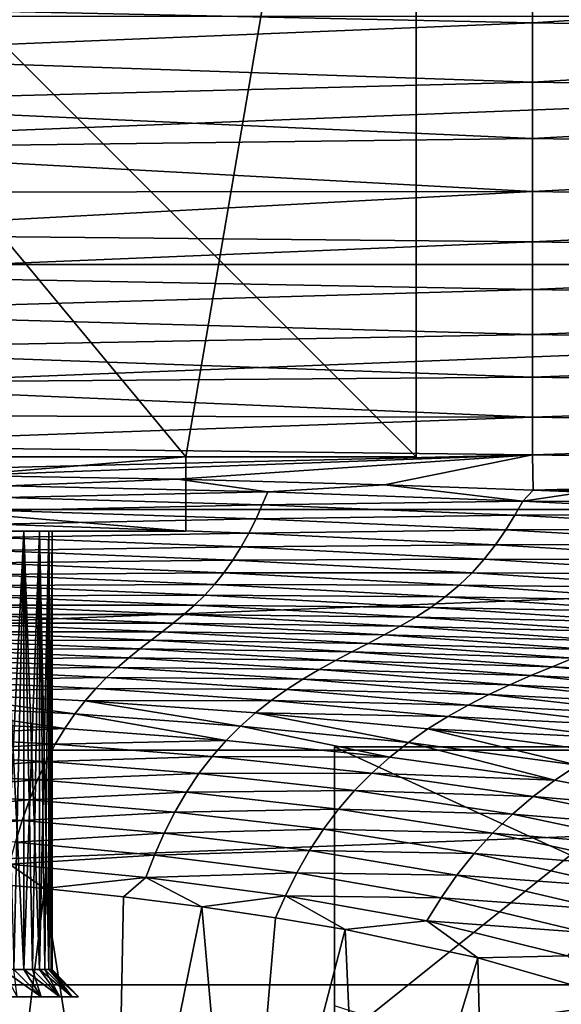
# Model space of a CAD drawing. Header units: metres. Extents: x -105 to 105, y -68 to 103.
# Tile 264 of 416: x 1.88 to 5.53, y 36.05 to 42.68. Entities that reach past the tile are written whole.
import ezdxf

# ---------------------------------------------------------------- set-up
doc = ezdxf.new("R2010")
doc.units = ezdxf.units.M
doc.layers.add('solid_FIT-BATH-150_SW0001', color=7, linetype='CONTINUOUS')
doc.layers.add('solid_FIT-BATH-150_SW0001_01', color=7, linetype='CONTINUOUS')

msp = doc.modelspace()

# ---------------------------------------------------------------- linework, layer by layer
at = {"layer": 'solid_FIT-BATH-150_SW0001'}
for points in [[(4.55, 48.835888, 50.796501), (-4.55, 39.735889, 50.796501), (-3, 39.735889, 50.796501)], [(-4.55, 48.835888, 69.796501), (3, 39.735889, 69.796501), (-3, 39.735889, 69.796501)], [(5.332838, 42.656536, -22.30863), (0, 42.439644, -22.300732), (0, 42.772457, -22.329914)], [(-21.201733, 41.03215, 72.796501), (21.391285, 42.700928, 72.796501), (-21.391287, 42.700951, 72.796501)], [(5.332838, 42.258118, -22.269951), (0, 42.119949, -22.26672), (0, 42.439644, -22.300732)], [(5.332838, 41.88026, -22.223864), (0, 41.812916, -22.227415), (0, 42.119949, -22.26672)], [(5.332838, 41.522163, -22.169582), (0, 41.517712, -22.182207), (0, 41.812916, -22.227415)], [(5.332838, 41.522163, -22.169582), (0, 41.234657, -22.130501), (0, 41.517712, -22.182207)], [(5.332838, 41.183128, -22.106079), (0, 40.964848, -22.071917), (0, 41.234657, -22.130501)], [(-20.881931, 39.382076, 72.796501), (21.201727, 41.032112, 72.796501), (-21.201733, 41.03215, 72.796501)], [(5.332838, 40.862484, -22.032269), (0, 40.707199, -22.005692), (0, 40.964848, -22.071917)], [(5.332838, 40.559551, -21.947067), (0, 40.461952, -21.931379), (0, 40.707199, -22.005692)], [(5.332838, 40.273655, -21.849388), (0, 40.231556, -21.849512), (0, 40.461952, -21.931379)], [(5.332838, 40.004124, -21.738146), (0, 40.016071, -21.760288), (0, 40.231556, -21.849512)], [(5.332838, 40.004124, -21.738146), (0, 39.813683, -21.663218), (0, 40.016071, -21.760288)], [(5.332838, 39.750275, -21.612259), (0, 39.623611, -21.558186), (0, 39.813683, -21.663218)], [(-3, 39.235889, 50.796501), (3, 39.735889, 50.796501), (-3, 39.735889, 50.796501)], [(3, 39.235889, 69.796501), (-3, 39.235889, 69.796501), (-3, 39.735889, 69.796501)], [(5.332838, 39.750275, -21.612259), (1.499012, 39.611107, -21.549313), (0, 39.623611, -21.558186)], [(-20.43391, 37.762463, 72.796501), (20.881918, 39.382015, 72.796501), (-20.881931, 39.382076, 72.796501)], [(-0.299656, 39.235889, 51.718025), (3, 39.235889, 50.796501), (-0.591664, 39.235889, 51.781643)], [(0.299663, 39.235889, 51.718025), (3, 39.235889, 50.796501), (0, 39.235889, 51.696503)], [(-19.860888, 36.18375, 72.796501), (20.433884, 37.762379, 72.796501), (-20.43391, 37.762463, 72.796501)], [(-19.165815, 34.653969, 72.796501), (19.860846, 36.183647, 72.796501), (-19.860888, 36.18375, 72.796501)], [(2.235201, 36.102959, 53.332134), (-2.235201, 36.102959, 53.332134), (-2.277557, 36.102959, 53.640911)], [(2.277557, 36.102959, 53.640911), (-2.277557, 36.102959, 53.640911), (-2.277557, 36.102959, 53.952091)], [(2.277557, 36.102959, 53.952091), (-2.277557, 36.102959, 53.952091), (-2.235201, 36.102959, 54.260872)], [(2.150983, 36.102959, 53.031761), (-2.150983, 36.102959, 53.031761), (-2.235201, 36.102959, 53.332134)], [(2.235201, 36.102959, 54.260872), (-2.235201, 36.102959, 54.260872), (-2.150983, 36.102959, 54.561245)], [(2.026955, 36.102959, 52.746323), (-2.026955, 36.102959, 52.746323), (-2.150983, 36.102959, 53.031761)], [(2.150983, 36.102959, 54.561245), (-2.150983, 36.102959, 54.561245), (-2.026955, 36.102959, 54.84668)], [(2.026955, 36.102959, 54.84668), (-2.026955, 36.102959, 54.84668), (-1.865211, 36.102959, 55.112816)]]:
    msp.add_3dface(points, dxfattribs=at)
at = {"layer": 'solid_FIT-BATH-150_SW0001_01'}
for points in [[(-4.55, 48.835888, 50.796501), (-4.55, 39.735889, 50.796501), (4.55, 48.835888, 50.796501)], [(-4.55, 48.835888, 69.796501), (4.55, 39.735889, 69.796501), (3, 39.735889, 69.796501)], [(-4.55, 48.835888, 69.796501), (4.55, 48.835888, 69.796501), (4.55, 39.735889, 69.796501)], [(4.55, 48.835888, 50.796501), (-3, 39.735889, 50.796501), (3, 39.735889, 50.796501)], [(4.55, 39.735889, 50.796501), (4.55, 48.835888, 50.796501), (3, 39.735889, 50.796501)], [(4.55, 48.835888, 50.796501), (4.55, 39.735889, 69.796501), (4.55, 48.835888, 69.796501)], [(4.55, 39.735889, 50.796501), (4.55, 39.735889, 69.796501), (4.55, 48.835888, 50.796501)], [(5.332838, 42.656536, -22.30863), (0, 42.772457, -22.329914), (5.332838, 43.076351, -22.340612)], [(5.332838, 42.656536, -22.30863), (5.332838, 43.076351, -22.340612), (10.671009, 42.996792, -22.301153)], [(5.332838, 42.656536, -22.30863), (10.671009, 42.996792, -22.301153), (10.671009, 42.574284, -22.266033)], [(-21.201733, 41.03215, 72.796501), (21.201727, 41.032112, 72.796501), (21.391285, 42.700928, 72.796501)], [(5.332838, 42.258118, -22.269951), (0, 42.439644, -22.300732), (5.332838, 42.656536, -22.30863)], [(5.332838, 42.258118, -22.269951), (5.332838, 42.656536, -22.30863), (10.671009, 42.574284, -22.266033)], [(5.332838, 42.258118, -22.269951), (10.671009, 42.574284, -22.266033), (10.671009, 42.173573, -22.223696)], [(5.332838, 41.88026, -22.223864), (0, 42.119949, -22.26672), (5.332838, 42.258118, -22.269951)], [(5.332838, 41.88026, -22.223864), (5.332838, 42.258118, -22.269951), (10.671009, 42.173573, -22.223696)], [(5.332838, 41.88026, -22.223864), (10.671009, 42.173573, -22.223696), (10.671009, 41.793812, -22.173388)], [(5.332838, 41.522163, -22.169582), (0, 41.812916, -22.227415), (5.332838, 41.88026, -22.223864)], [(5.332838, 41.522163, -22.169582), (5.332838, 41.88026, -22.223864), (10.671009, 41.793812, -22.173388)], [(5.332838, 41.522163, -22.169582), (10.671009, 41.793812, -22.173388), (10.671009, 41.434212, -22.114212)], [(5.332838, 41.183128, -22.106079), (0, 41.234657, -22.130501), (5.332838, 41.522163, -22.169582)], [(5.332838, 41.183128, -22.106079), (5.332838, 41.522163, -22.169582), (10.671009, 41.434212, -22.114212)], [(5.332838, 41.183128, -22.106079), (10.671009, 41.434212, -22.114212), (10.671009, 41.094067, -22.04505)], [(5.332838, 40.862484, -22.032269), (0, 40.964848, -22.071917), (5.332838, 41.183128, -22.106079)], [(5.332838, 40.862484, -22.032269), (5.332838, 41.183128, -22.106079), (10.671009, 41.094067, -22.04505)], [(5.332838, 40.862484, -22.032269), (10.671009, 41.094067, -22.04505), (10.671009, 40.772682, -21.964766)], [(-20.881931, 39.382076, 72.796501), (20.881918, 39.382015, 72.796501), (21.201727, 41.032112, 72.796501)], [(5.332838, 40.559551, -21.947067), (0, 40.707199, -22.005692), (5.332838, 40.862484, -22.032269)], [(5.332838, 40.559551, -21.947067), (5.332838, 40.862484, -22.032269), (10.671009, 40.772682, -21.964766)], [(5.332838, 40.559551, -21.947067), (10.671009, 40.772682, -21.964766), (10.671009, 40.46936, -21.872217)], [(5.332838, 40.273655, -21.849388), (0, 40.461952, -21.931379), (5.332838, 40.559551, -21.947067)], [(5.332838, 40.273655, -21.849388), (5.332838, 40.559551, -21.947067), (10.671009, 40.46936, -21.872217)], [(5.332838, 40.273655, -21.849388), (10.671009, 40.46936, -21.872217), (10.671009, 40.183407, -21.766272)], [(5.332838, 40.004124, -21.738146), (0, 40.231556, -21.849512), (5.332838, 40.273655, -21.849388)], [(5.332838, 40.004124, -21.738146), (5.332838, 40.273655, -21.849388), (10.671009, 40.183407, -21.766272)], [(5.332838, 40.004124, -21.738146), (10.671009, 40.183407, -21.766272), (10.671009, 39.914124, -21.64579)], [(5.332838, 39.750275, -21.612259), (0, 39.813683, -21.663218), (5.332838, 40.004124, -21.738146)], [(5.332838, 39.750275, -21.612259), (5.332838, 40.004124, -21.738146), (10.671009, 39.914124, -21.64579)], [(5.332838, 39.750275, -21.612259), (10.671009, 39.914124, -21.64579), (10.671009, 39.660812, -21.509634)], [(3, 39.235889, 69.796501), (-3, 39.735889, 69.796501), (3, 39.735889, 69.796501)], [(-3, 39.235889, 50.796501), (3, 39.235889, 50.796501), (3, 39.735889, 50.796501)], [(5.332838, 39.750275, -21.612259), (2.94496, 39.586227, -21.530203), (1.499012, 39.611107, -21.549313)], [(5.332838, 39.750275, -21.612259), (4.337844, 39.54911, -21.500784), (2.94496, 39.586227, -21.530203)], [(4.55, 39.735889, 50.796501), (3, 39.735889, 69.796501), (4.55, 39.735889, 69.796501)], [(3, 39.735889, 50.796501), (3, 39.235889, 69.796501), (3, 39.735889, 69.796501)], [(4.55, 39.735889, 50.796501), (3, 39.735889, 50.796501), (3, 39.735889, 69.796501)], [(3, 39.235889, 50.796501), (3, 39.235889, 69.796501), (3, 39.735889, 50.796501)], [(5.332838, 39.750275, -21.612259), (5.338059, 39.512913, -21.471556), (4.337844, 39.54911, -21.500784)], [(5.332838, 39.750275, -21.612259), (10.671009, 39.660812, -21.509634), (5.338059, 39.512913, -21.471556)], [(10.671009, 39.422779, -21.356665), (5.338059, 39.512913, -21.471556), (10.671009, 39.660812, -21.509634)], [(1.499012, 39.611107, -21.549313), (2.94496, 39.586227, -21.530203), (1.796947, 39.542873, -21.507715)], [(2.94496, 39.586227, -21.530203), (3.551766, 39.50071, -21.475426), (1.796947, 39.542873, -21.507715)], [(2.94496, 39.586227, -21.530203), (4.337844, 39.54911, -21.500784), (3.551766, 39.50071, -21.475426)], [(1.777653, 39.463608, -21.458733), (1.796947, 39.542873, -21.507715), (3.551766, 39.50071, -21.475426)], [(3.514816, 39.414722, -21.421591), (1.777653, 39.463608, -21.458733), (3.551766, 39.50071, -21.475426)], [(3.514816, 39.414722, -21.421591), (3.551766, 39.50071, -21.475426), (5.267655, 39.437706, -21.424025)], [(4.337844, 39.54911, -21.500784), (5.267655, 39.437706, -21.424025), (3.551766, 39.50071, -21.475426)], [(4.337844, 39.54911, -21.500784), (5.338059, 39.512913, -21.471556), (5.267655, 39.437706, -21.424025)], [(5.338059, 39.512913, -21.471556), (5.676732, 39.498566, -21.45985), (5.267655, 39.437706, -21.424025)], [(5.676732, 39.498566, -21.45985), (6.962193, 39.435913, -21.407448), (5.267655, 39.437706, -21.424025)], [(10.671009, 39.422779, -21.356665), (5.676732, 39.498566, -21.45985), (5.338059, 39.512913, -21.471556)], [(1.755749, 39.375538, -21.403427), (1.777653, 39.463608, -21.458733), (3.514816, 39.414722, -21.421591)], [(5.214715, 39.345402, -21.364813), (3.514816, 39.414722, -21.421591), (5.267655, 39.437706, -21.424025)], [(5.214715, 39.345402, -21.364813), (5.267655, 39.437706, -21.424025), (6.946964, 39.353546, -21.351679)], [(6.962193, 39.435913, -21.407448), (6.946964, 39.353546, -21.351679), (5.267655, 39.437706, -21.424025)], [(-20.43391, 37.762463, 72.796501), (20.433884, 37.762379, 72.796501), (20.881918, 39.382015, 72.796501)], [(1.731433, 39.284447, -21.345358), (1.755749, 39.375538, -21.403427), (3.472419, 39.320271, -21.36167)], [(3.472419, 39.320271, -21.36167), (1.755749, 39.375538, -21.403427), (3.514816, 39.414722, -21.421591)], [(3.472419, 39.320271, -21.36167), (3.514816, 39.414722, -21.421591), (5.214715, 39.345402, -21.364813)], [(3.424991, 39.224236, -21.299929), (1.731433, 39.284447, -21.345358), (3.472419, 39.320271, -21.36167)], [(3.424991, 39.224236, -21.299929), (3.472419, 39.320271, -21.36167), (5.153522, 39.245071, -21.299894)], [(5.153522, 39.245071, -21.299894), (3.472419, 39.320271, -21.36167), (5.214715, 39.345402, -21.364813)], [(5.153522, 39.245071, -21.299894), (5.214715, 39.345402, -21.364813), (6.879882, 39.25536, -21.286306)], [(6.879882, 39.25536, -21.286306), (5.214715, 39.345402, -21.364813), (6.946964, 39.353546, -21.351679)], [(2.014853, 39.235889, 54.388184), (-3, 39.235889, 69.796501), (3, 39.235889, 69.796501)], [(1.910313, 39.235889, 54.668625), (-3, 39.235889, 69.796501), (2.014853, 39.235889, 54.388184)], [(1.766599, 39.235889, 54.931889), (-3, 39.235889, 69.796501), (1.910313, 39.235889, 54.668625)], [(-3, 39.235889, 50.796501), (-0.591664, 39.235889, 51.781643), (3, 39.235889, 50.796501)], [(-0.299656, 39.235889, 51.718025), (0, 39.235889, 51.696503), (3, 39.235889, 50.796501)], [(0.591677, 39.235889, 51.781647), (3, 39.235889, 50.796501), (0.299663, 39.235889, 51.718025)], [(0.872132, 39.235889, 51.886192), (3, 39.235889, 50.796501), (0.591677, 39.235889, 51.781647)], [(1.135412, 39.235889, 52.029919), (3, 39.235889, 50.796501), (0.872132, 39.235889, 51.886192)], [(1.375316, 39.235889, 52.209614), (3, 39.235889, 50.796501), (1.135412, 39.235889, 52.029919)], [(1.587029, 39.235889, 52.421341), (3, 39.235889, 50.796501), (1.375316, 39.235889, 52.209614)], [(1.766646, 39.235889, 52.661186), (3, 39.235889, 50.796501), (1.587029, 39.235889, 52.421341)], [(1.7049, 39.194267, -21.287096), (1.731433, 39.284447, -21.345358), (3.424991, 39.224236, -21.299929)], [(1.766599, 39.235889, 54.931889), (1.910313, 39.235889, 54.668625), (1.766711, 36.285889, 54.931725)], [(1.910345, 39.235889, 52.924446), (3, 39.235889, 50.796501), (1.766646, 39.235889, 52.661186)], [(1.766646, 39.235889, 52.661186), (1.843174, 36.285889, 52.790165), (1.91024, 36.285889, 52.924156)], [(1.910345, 39.235889, 52.924446), (1.766646, 39.235889, 52.661186), (1.91024, 36.285889, 52.924156)], [(1.910313, 39.235889, 54.668625), (1.843174, 36.285889, 54.802837), (1.766711, 36.285889, 54.931725)], [(1.910313, 39.235889, 54.668625), (1.91024, 36.285889, 54.668846), (1.843174, 36.285889, 54.802837)], [(2.014853, 39.235889, 54.388184), (1.967584, 36.285889, 54.530407), (1.91024, 36.285889, 54.668846)], [(1.910313, 39.235889, 54.668625), (2.014853, 39.235889, 54.388184), (1.91024, 36.285889, 54.668846)], [(1.910345, 39.235889, 52.924446), (1.91024, 36.285889, 52.924156), (1.967584, 36.285889, 53.062599)], [(2.014876, 39.235889, 53.204899), (3, 39.235889, 50.796501), (1.910345, 39.235889, 52.924446)], [(1.910345, 39.235889, 52.924446), (1.967584, 36.285889, 53.062599), (2.014907, 36.285889, 53.204765)], [(2.014876, 39.235889, 53.204899), (1.910345, 39.235889, 52.924446), (2.014907, 36.285889, 53.204765)], [(2.014853, 39.235889, 54.388184), (2.014907, 36.285889, 54.388237), (1.967584, 36.285889, 54.530407)], [(2.014853, 39.235889, 54.388184), (3, 39.235889, 69.796501), (3, 39.235889, 50.796501)], [(2.014853, 39.235889, 54.388184), (3, 39.235889, 50.796501), (2.078517, 39.235889, 54.09576)], [(2.014853, 39.235889, 54.388184), (2.078517, 39.235889, 54.09576), (2.014907, 36.285889, 54.388237)], [(2.078531, 39.235889, 53.497349), (3, 39.235889, 50.796501), (2.014876, 39.235889, 53.204899)], [(2.014876, 39.235889, 53.204899), (2.051978, 36.285889, 53.349972), (2.078607, 36.285889, 53.497513)], [(2.078531, 39.235889, 53.497349), (2.014876, 39.235889, 53.204899), (2.078607, 36.285889, 53.497513)], [(2.014876, 39.235889, 53.204899), (2.014907, 36.285889, 53.204765), (2.051978, 36.285889, 53.349972)], [(2.078517, 39.235889, 54.09576), (2.051978, 36.285889, 54.243031), (2.014907, 36.285889, 54.388237)], [(2.078517, 39.235889, 54.09576), (2.078607, 36.285889, 54.09549), (2.051978, 36.285889, 54.243031)], [(2.078517, 39.235889, 54.09576), (3, 39.235889, 50.796501), (2.1, 39.235889, 53.796574)], [(2.078517, 39.235889, 54.09576), (2.1, 39.235889, 53.796574), (2.078607, 36.285889, 54.09549)], [(2.1, 39.235889, 53.796574), (3, 39.235889, 50.796501), (2.078531, 39.235889, 53.497349)], [(2.078531, 39.235889, 53.497349), (2.094645, 36.285889, 53.646626), (2.1, 36.285889, 53.796501)], [(2.1, 39.235889, 53.796574), (2.078531, 39.235889, 53.497349), (2.1, 36.285889, 53.796501)], [(2.078531, 39.235889, 53.497349), (2.078607, 36.285889, 53.497513), (2.094645, 36.285889, 53.646626)], [(2.1, 39.235889, 53.796574), (2.094645, 36.285889, 53.946381), (2.078607, 36.285889, 54.09549)], [(2.1, 39.235889, 53.796574), (2.1, 36.285889, 53.796501), (2.094645, 36.285889, 53.946381)], [(5.084703, 39.144569, -21.234163), (3.424991, 39.224236, -21.299929), (5.153522, 39.245071, -21.299894)], [(5.084703, 39.144569, -21.234163), (5.153522, 39.245071, -21.299894), (6.8019, 39.149628, -21.21574)], [(6.8019, 39.149628, -21.21574), (5.153522, 39.245071, -21.299894), (6.879882, 39.25536, -21.286306)], [(1.67635, 39.106525, -21.229898), (1.7049, 39.194267, -21.287096), (3.372948, 39.130833, -21.23918)], [(3.372948, 39.130833, -21.23918), (1.7049, 39.194267, -21.287096), (3.424991, 39.224236, -21.299929)], [(3.372948, 39.130833, -21.23918), (3.424991, 39.224236, -21.299929), (5.084703, 39.144569, -21.234163)], [(1.645977, 39.02264, -21.174959), (1.67635, 39.106525, -21.229898), (3.316706, 39.041309, -21.180573)], [(3.316706, 39.041309, -21.180573), (1.67635, 39.106525, -21.229898), (3.372948, 39.130833, -21.23918)], [(3.316706, 39.041309, -21.180573), (3.372948, 39.130833, -21.23918), (5.008897, 39.048321, -21.170631)], [(5.008897, 39.048321, -21.170631), (3.372948, 39.130833, -21.23918), (5.084703, 39.144569, -21.234163)], [(5.008897, 39.048321, -21.170631), (5.084703, 39.144569, -21.234163), (6.71385, 39.045036, -21.145416)], [(6.71385, 39.045036, -21.145416), (5.084703, 39.144569, -21.234163), (6.8019, 39.149628, -21.21574)], [(3.256676, 38.956875, -21.125223), (1.645977, 39.02264, -21.174959), (3.316706, 39.041309, -21.180573)], [(3.256676, 38.956875, -21.125223), (3.316706, 39.041309, -21.180573), (4.926735, 38.957294, -21.110338)], [(4.926735, 38.957294, -21.110338), (3.316706, 39.041309, -21.180573), (5.008897, 39.048321, -21.170631)], [(4.926735, 38.957294, -21.110338), (5.008897, 39.048321, -21.170631), (6.616569, 38.946194, -21.078524)], [(6.616569, 38.946194, -21.078524), (5.008897, 39.048321, -21.170631), (6.71385, 39.045036, -21.145416)], [(1.613973, 38.943954, -21.123434), (1.645977, 39.02264, -21.174959), (3.256676, 38.956875, -21.125223)], [(1.580535, 38.870705, -21.075827), (1.613973, 38.943954, -21.123434), (3.193268, 38.878654, -21.074196)], [(3.193268, 38.878654, -21.074196), (1.613973, 38.943954, -21.123434), (3.256676, 38.956875, -21.125223)], [(3.193268, 38.878654, -21.074196), (3.256676, 38.956875, -21.125223), (4.838845, 38.872494, -21.054319)], [(4.838845, 38.872494, -21.054319), (3.256676, 38.956875, -21.125223), (4.926735, 38.957294, -21.110338)], [(4.838845, 38.872494, -21.054319), (4.926735, 38.957294, -21.110338), (6.510891, 38.85379, -21.015985)], [(6.510891, 38.85379, -21.015985), (4.926735, 38.957294, -21.110338), (6.616569, 38.946194, -21.078524)], [(1.545862, 38.802242, -21.032137), (1.580535, 38.870705, -21.075827), (3.126902, 38.806534, -21.027794)], [(3.126902, 38.806534, -21.027794), (1.580535, 38.870705, -21.075827), (3.193268, 38.878654, -21.074196)], [(3.126902, 38.806534, -21.027794), (3.193268, 38.878654, -21.074196), (4.74585, 38.794819, -21.00355)], [(4.74585, 38.794819, -21.00355), (3.193268, 38.878654, -21.074196), (4.838845, 38.872494, -21.054319)], [(4.74585, 38.794819, -21.00355), (4.838845, 38.872494, -21.054319), (6.397641, 38.768616, -20.958761)], [(6.397641, 38.768616, -20.958761), (4.838845, 38.872494, -21.054319), (6.510891, 38.85379, -21.015985)], [(1.510153, 38.737907, -20.992348), (1.545862, 38.802242, -21.032137), (3.058011, 38.739555, -20.985807)], [(3.058011, 38.739555, -20.985807), (1.545862, 38.802242, -21.032137), (3.126902, 38.806534, -21.027794)], [(3.058011, 38.739555, -20.985807), (3.126902, 38.806534, -21.027794), (4.648399, 38.723804, -20.958134)], [(4.648399, 38.723804, -20.958134), (3.126902, 38.806534, -21.027794), (4.74585, 38.794819, -21.00355)], [(4.648399, 38.723804, -20.958134), (4.74585, 38.794819, -21.00355), (6.277642, 38.691345, -20.90773)], [(6.277642, 38.691345, -20.90773), (4.74585, 38.794819, -21.00355), (6.397641, 38.768616, -20.958761)], [(1.473612, 38.676964, -20.9564), (1.510153, 38.737907, -20.992348), (2.987028, 38.676762, -20.948025)], [(2.987028, 38.676762, -20.948025), (1.510153, 38.737907, -20.992348), (3.058011, 38.739555, -20.985807)], [(2.987028, 38.676762, -20.948025), (3.058011, 38.739555, -20.985807), (4.547167, 38.658195, -20.917669)], [(4.547167, 38.658195, -20.917669), (3.058011, 38.739555, -20.985807), (4.648399, 38.723804, -20.958134)], [(4.547167, 38.658195, -20.917669), (4.648399, 38.723804, -20.958134), (6.151757, 38.621181, -20.862818)], [(6.151757, 38.621181, -20.862818), (4.648399, 38.723804, -20.958134), (6.277642, 38.691345, -20.90773)], [(1.436425, 38.618229, -20.923908), (1.473612, 38.676964, -20.9564), (2.91439, 38.617138, -20.914188)], [(2.91439, 38.617138, -20.914188), (1.473612, 38.676964, -20.9564), (2.987028, 38.676762, -20.948025)], [(2.91439, 38.617138, -20.914188), (2.987028, 38.676762, -20.948025), (4.442831, 38.596752, -20.881758)], [(4.442831, 38.596752, -20.881758), (2.987028, 38.676762, -20.948025), (4.547167, 38.658195, -20.917669)], [(4.442831, 38.596752, -20.881758), (4.547167, 38.658195, -20.917669), (6.020895, 38.556595, -20.823437)], [(6.020895, 38.556595, -20.823437), (4.547167, 38.658195, -20.917669), (6.151757, 38.621181, -20.862818)], [(1.398785, 38.560303, -20.89435), (1.436425, 38.618229, -20.923908), (2.840511, 38.559399, -20.883791)], [(2.840511, 38.559399, -20.883791), (1.436425, 38.618229, -20.923908), (2.91439, 38.617138, -20.914188)], [(2.840511, 38.559399, -20.883791), (2.91439, 38.617138, -20.914188), (4.336072, 38.538197, -20.849957)], [(4.336072, 38.538197, -20.849957), (2.91439, 38.617138, -20.914188), (4.442831, 38.596752, -20.881758)], [(4.336072, 38.538197, -20.849957), (4.442831, 38.596752, -20.881758), (5.885971, 38.496071, -20.789019)], [(5.885971, 38.496071, -20.789019), (4.442831, 38.596752, -20.881758), (6.020895, 38.556595, -20.823437)], [(1.322951, 38.441322, -20.841934), (1.360891, 38.501785, -20.867201), (2.690674, 38.443966, -20.830967)], [(1.360891, 38.501785, -20.867201), (1.398785, 38.560303, -20.89435), (2.7658, 38.50214, -20.856247)], [(2.690674, 38.443966, -20.830967), (1.360891, 38.501785, -20.867201), (2.7658, 38.50214, -20.856247)], [(2.7658, 38.50214, -20.856247), (1.398785, 38.560303, -20.89435), (2.840511, 38.559399, -20.883791)], [(2.690674, 38.443966, -20.830967), (2.7658, 38.50214, -20.856247), (4.117834, 38.424149, -20.796164)], [(2.7658, 38.50214, -20.856247), (2.840511, 38.559399, -20.883791), (4.227531, 38.481129, -20.821644)], [(4.117834, 38.424149, -20.796164), (2.7658, 38.50214, -20.856247), (4.227531, 38.481129, -20.821644)], [(4.227531, 38.481129, -20.821644), (2.840511, 38.559399, -20.883791), (4.336072, 38.538197, -20.849957)], [(4.227531, 38.481129, -20.821644), (4.336072, 38.538197, -20.849957), (5.747902, 38.438087, -20.758947)], [(5.747902, 38.438087, -20.758947), (4.336072, 38.538197, -20.849957), (5.885971, 38.496071, -20.789019)], [(1.285128, 38.377579, -20.817934), (1.322951, 38.441322, -20.841934), (2.615556, 38.383583, -20.807388)], [(2.615556, 38.383583, -20.807388), (1.322951, 38.441322, -20.841934), (2.690674, 38.443966, -20.830967)], [(2.615556, 38.383583, -20.807388), (2.690674, 38.443966, -20.830967), (4.007615, 38.365849, -20.772867)], [(4.007615, 38.365849, -20.772867), (2.690674, 38.443966, -20.830967), (4.117834, 38.424149, -20.796164)], [(4.117834, 38.424149, -20.796164), (4.227531, 38.481129, -20.821644), (5.607544, 38.381138, -20.732489)], [(5.607544, 38.381138, -20.732489), (4.227531, 38.481129, -20.821644), (5.747902, 38.438087, -20.758947)], [(1.24761, 38.309174, -20.79455), (1.285128, 38.377579, -20.817934), (2.540816, 38.319782, -20.784927)], [(2.540816, 38.319782, -20.784927), (1.285128, 38.377579, -20.817934), (2.615556, 38.383583, -20.807388)], [(2.540816, 38.319782, -20.784927), (2.615556, 38.383583, -20.807388), (3.89751, 38.304989, -20.751154)], [(3.89751, 38.304989, -20.751154), (2.615556, 38.383583, -20.807388), (4.007615, 38.365849, -20.772867)], [(3.89751, 38.304989, -20.751154), (4.007615, 38.365849, -20.772867), (5.323275, 38.264725, -20.687557)], [(4.007615, 38.365849, -20.772867), (4.117834, 38.424149, -20.796164), (5.465724, 38.323818, -20.708929)], [(5.323275, 38.264725, -20.687557), (4.007615, 38.365849, -20.772867), (5.465724, 38.323818, -20.708929)], [(5.465724, 38.323818, -20.708929), (4.117834, 38.424149, -20.796164), (5.607544, 38.381138, -20.732489)], [(5.465724, 38.323818, -20.708929), (5.607544, 38.381138, -20.732489), (6.976795, 38.251785, -20.610697)], [(1.210557, 38.234734, -20.771137), (1.24761, 38.309174, -20.79455), (2.466843, 38.251324, -20.762968)], [(2.466843, 38.251324, -20.762968), (1.24761, 38.309174, -20.79455), (2.540816, 38.319782, -20.784927)], [(2.466843, 38.251324, -20.762968), (2.540816, 38.319782, -20.784927), (3.788085, 38.240501, -20.730465)], [(3.788085, 38.240501, -20.730465), (2.540816, 38.319782, -20.784927), (3.89751, 38.304989, -20.751154)], [(3.788085, 38.240501, -20.730465), (3.89751, 38.304989, -20.751154), (5.181027, 38.20266, -20.667734)], [(5.181027, 38.20266, -20.667734), (3.89751, 38.304989, -20.751154), (5.323275, 38.264725, -20.687557)], [(5.323275, 38.264725, -20.687557), (5.465724, 38.323818, -20.708929), (6.805717, 38.19223, -20.588364)], [(6.805717, 38.19223, -20.588364), (5.465724, 38.323818, -20.708929), (6.976795, 38.251785, -20.610697)], [(1.174103, 38.153149, -20.747122), (1.210557, 38.234734, -20.771137), (2.394, 38.176952, -20.740894)], [(2.394, 38.176952, -20.740894), (1.210557, 38.234734, -20.771137), (2.466843, 38.251324, -20.762968)], [(2.394, 38.176952, -20.740894), (2.466843, 38.251324, -20.762968), (3.679919, 38.171265, -20.710203)], [(3.679919, 38.171265, -20.710203), (2.466843, 38.251324, -20.762968), (3.788085, 38.240501, -20.730465)], [(3.679919, 38.171265, -20.710203), (3.788085, 38.240501, -20.730465), (5.039716, 38.136707, -20.64892)], [(5.039716, 38.136707, -20.64892), (3.788085, 38.240501, -20.730465), (5.181027, 38.20266, -20.667734)], [(5.181027, 38.20266, -20.667734), (5.323275, 38.264725, -20.687557), (6.633854, 38.130413, -20.568327)], [(6.633854, 38.130413, -20.568327), (5.323275, 38.264725, -20.687557), (6.805717, 38.19223, -20.588364)], [(2.322617, 38.095669, -20.718174), (1.174103, 38.153149, -20.747122), (2.394, 38.176952, -20.740894)], [(2.322617, 38.095669, -20.718174), (2.394, 38.176952, -20.740894), (3.573564, 38.096161, -20.689779)], [(3.573564, 38.096161, -20.689779), (2.394, 38.176952, -20.740894), (3.679919, 38.171265, -20.710203)], [(3.573564, 38.096161, -20.689779), (3.679919, 38.171265, -20.710203), (4.900085, 38.065868, -20.630535)], [(4.900085, 38.065868, -20.630535), (3.679919, 38.171265, -20.710203), (5.039716, 38.136707, -20.64892)], [(5.039716, 38.136707, -20.64892), (5.181027, 38.20266, -20.667734), (6.462206, 38.065205, -20.549919)], [(6.462206, 38.065205, -20.549919), (5.181027, 38.20266, -20.667734), (6.633854, 38.130413, -20.568327)], [(2.25315, 38.006714, -20.69433), (1.138522, 38.063663, -20.722012), (1.174103, 38.153149, -20.747122)], [(2.25315, 38.006714, -20.69433), (1.174103, 38.153149, -20.747122), (2.322617, 38.095669, -20.718174)], [(4.900085, 38.065868, -20.630535), (5.039716, 38.136707, -20.64892), (6.291653, 37.995838, -20.532618)], [(6.291653, 37.995838, -20.532618), (5.039716, 38.136707, -20.64892), (6.462206, 38.065205, -20.549919)], [(2.185966, 37.909332, -20.66888), (1.103999, 37.965565, -20.695324), (1.138522, 38.063663, -20.722012)], [(2.185966, 37.909332, -20.66888), (1.138522, 38.063663, -20.722012), (2.25315, 38.006714, -20.69433)], [(3.36844, 37.924961, -20.646477), (2.25315, 38.006714, -20.69433), (2.322617, 38.095669, -20.718174)], [(3.469533, 38.014309, -20.668695), (2.322617, 38.095669, -20.718174), (3.573564, 38.096161, -20.689779)], [(3.36844, 37.924961, -20.646477), (2.322617, 38.095669, -20.718174), (3.469533, 38.014309, -20.668695)], [(3.469533, 38.014309, -20.668695), (3.573564, 38.096161, -20.689779), (4.762852, 37.989162, -20.612007)], [(4.762852, 37.989162, -20.612007), (3.573564, 38.096161, -20.689779), (4.900085, 38.065868, -20.630535)], [(4.762852, 37.989162, -20.612007), (4.900085, 38.065868, -20.630535), (6.123072, 37.921482, -20.51586)], [(6.123072, 37.921482, -20.51586), (4.900085, 38.065868, -20.630535), (6.291653, 37.995838, -20.532618)], [(3.270811, 37.82737, -20.622639), (2.185966, 37.909332, -20.66888), (2.25315, 38.006714, -20.69433)], [(3.270811, 37.82737, -20.622639), (2.25315, 38.006714, -20.69433), (3.36844, 37.924961, -20.646477)], [(4.498299, 37.815231, -20.572638), (3.36844, 37.924961, -20.646477), (3.469533, 38.014309, -20.668695)], [(4.628677, 37.905849, -20.592867), (3.469533, 38.014309, -20.668695), (4.762852, 37.989162, -20.612007)], [(4.498299, 37.815231, -20.572638), (3.469533, 38.014309, -20.668695), (4.628677, 37.905849, -20.592867)], [(4.628677, 37.905849, -20.592867), (4.762852, 37.989162, -20.612007), (5.957312, 37.841312, -20.499098)], [(5.957312, 37.841312, -20.499098), (4.762852, 37.989162, -20.612007), (6.123072, 37.921482, -20.51586)], [(1.070769, 37.858166, -20.66658), (1.103999, 37.965565, -20.695324), (2.185966, 37.909332, -20.66888)], [(2.121478, 37.802795, -20.641352), (1.070769, 37.858166, -20.66658), (2.185966, 37.909332, -20.66888)], [(2.121478, 37.802795, -20.641352), (2.185966, 37.909332, -20.66888), (3.270811, 37.82737, -20.622639)], [(4.372363, 37.716579, -20.550831), (3.270811, 37.82737, -20.622639), (3.36844, 37.924961, -20.646477)], [(4.372363, 37.716579, -20.550831), (3.36844, 37.924961, -20.646477), (4.498299, 37.815231, -20.572638)], [(5.637412, 37.661205, -20.463749), (4.498299, 37.815231, -20.572638), (4.628677, 37.905849, -20.592867)], [(5.795152, 37.754753, -20.481884), (4.628677, 37.905849, -20.592867), (5.957312, 37.841312, -20.499098)], [(5.637412, 37.661205, -20.463749), (4.628677, 37.905849, -20.592867), (5.795152, 37.754753, -20.481884)], [(1.038972, 37.741501, -20.635559), (1.070769, 37.858166, -20.66658), (2.121478, 37.802795, -20.641352)], [(2.060003, 37.686935, -20.611473), (1.038972, 37.741501, -20.635559), (2.121478, 37.802795, -20.641352)], [(2.060003, 37.686935, -20.611473), (2.121478, 37.802795, -20.641352), (3.177217, 37.720768, -20.596703)], [(3.177217, 37.720768, -20.596703), (2.121478, 37.802795, -20.641352), (3.270811, 37.82737, -20.622639)], [(3.177217, 37.720768, -20.596703), (3.270811, 37.82737, -20.622639), (4.372363, 37.716579, -20.550831)], [(4, 35.785889, 50.796501), (15.26298, 37.386528, 50.796501), (6.5, 37.785889, 50.796501)], [(4, 35.785889, 50.796501), (6.5, 37.785889, 50.796501), (4, 37.785889, 50.796501)], [(6.5, 37.785889, 68.296501), (4, 37.785889, 50.796501), (6.5, 37.785889, 50.796501)], [(4, 37.785889, 68.296501), (4, 35.785889, 50.796501), (4, 37.785889, 50.796501)], [(4, 37.785889, 68.296501), (4, 37.785889, 50.796501), (6.5, 37.785889, 68.296501)], [(4, 37.785889, 68.296501), (4, 36.043247, 68.296501), (4, 35.785889, 50.796501)], [(4, 37.785889, 68.296501), (16.460951, 32.067577, 68.296501), (4, 36.043247, 68.296501)], [(4, 37.785889, 68.296501), (6.5, 37.785889, 68.296501), (16.460951, 32.067577, 68.296501)], [(5.484817, 37.560009, -20.444197), (4.372363, 37.716579, -20.550831), (4.498299, 37.815231, -20.572638)], [(5.484817, 37.560009, -20.444197), (4.498299, 37.815231, -20.572638), (5.637412, 37.661205, -20.463749)], [(-19.860888, 36.18375, 72.796501), (19.860846, 36.183647, 72.796501), (20.433884, 37.762379, 72.796501)], [(1.008836, 37.61636, -20.602283), (1.038972, 37.741501, -20.635559), (2.060003, 37.686935, -20.611473)], [(3.088121, 37.604836, -20.568354), (2.060003, 37.686935, -20.611473), (3.177217, 37.720768, -20.596703)], [(3.088121, 37.604836, -20.568354), (3.177217, 37.720768, -20.596703), (4.251558, 37.609146, -20.526958)], [(4.251558, 37.609146, -20.526958), (3.177217, 37.720768, -20.596703), (4.372363, 37.716579, -20.550831)], [(4.251558, 37.609146, -20.526958), (4.372363, 37.716579, -20.550831), (5.484817, 37.560009, -20.444197)], [(2.001944, 37.562267, -20.579189), (1.008836, 37.61636, -20.602283), (2.060003, 37.686935, -20.611473)], [(2.001944, 37.562267, -20.579189), (2.060003, 37.686935, -20.611473), (3.088121, 37.604836, -20.568354)], [(6.592587, 37.343895, -20.294699), (5.484817, 37.560009, -20.444197), (5.637412, 37.661205, -20.463749)], [(0.980949, 37.48354, -20.566778), (1.008836, 37.61636, -20.602283), (2.001944, 37.562267, -20.579189)], [(3.004076, 37.479832, -20.537455), (2.001944, 37.562267, -20.579189), (3.088121, 37.604836, -20.568354)], [(3.004076, 37.479832, -20.537455), (3.088121, 37.604836, -20.568354), (4.136457, 37.492474, -20.500658)], [(4.136457, 37.492474, -20.500658), (3.088121, 37.604836, -20.568354), (4.251558, 37.609146, -20.526958)], [(4.136457, 37.492474, -20.500658), (4.251558, 37.609146, -20.526958), (5.338134, 37.450478, -20.422731)], [(5.338134, 37.450478, -20.422731), (4.251558, 37.609146, -20.526958), (5.484817, 37.560009, -20.444197)], [(1.948056, 37.429302, -20.544437), (0.980949, 37.48354, -20.566778), (2.001944, 37.562267, -20.579189)], [(1.948056, 37.429302, -20.544437), (2.001944, 37.562267, -20.579189), (3.004076, 37.479832, -20.537455)], [(5.338134, 37.450478, -20.422731), (5.484817, 37.560009, -20.444197), (6.592587, 37.343895, -20.294699)], [(0.955016, 37.344032, -20.529139), (0.980949, 37.48354, -20.566778), (1.948056, 37.429302, -20.544437)], [(2.925984, 37.346012, -20.503851), (1.948056, 37.429302, -20.544437), (3.004076, 37.479832, -20.537455)], [(2.925984, 37.346012, -20.503851), (3.004076, 37.479832, -20.537455), (4.027718, 37.366604, -20.471714)], [(4.027718, 37.366604, -20.471714), (3.004076, 37.479832, -20.537455), (4.136457, 37.492474, -20.500658)], [(4.027718, 37.366604, -20.471714), (4.136457, 37.492474, -20.500658), (5.197998, 37.332069, -20.398958)], [(5.197998, 37.332069, -20.398958), (4.136457, 37.492474, -20.500658), (5.338134, 37.450478, -20.422731)], [(5.197998, 37.332069, -20.398958), (5.338134, 37.450478, -20.422731), (6.421262, 37.230194, -20.27573)], [(6.421262, 37.230194, -20.27573), (5.338134, 37.450478, -20.422731), (6.592587, 37.343895, -20.294699)], [(1.898233, 37.288712, -20.507217), (0.955016, 37.344032, -20.529139), (1.948056, 37.429302, -20.544437)], [(1.898233, 37.288712, -20.507217), (1.948056, 37.429302, -20.544437), (2.925984, 37.346012, -20.503851)], [(4, 35.785889, 50.796501), (14.956303, 36.744606, 50.796501), (15.26298, 37.386528, 50.796501)], [(0.931782, 37.20063, -20.490122), (0.955016, 37.344032, -20.529139), (1.898233, 37.288712, -20.507217)], [(2.853893, 37.203758, -20.467451), (1.898233, 37.288712, -20.507217), (2.925984, 37.346012, -20.503851)], [(2.853893, 37.203758, -20.467451), (2.925984, 37.346012, -20.503851), (3.926347, 37.231571, -20.439884)], [(3.926347, 37.231571, -20.439884), (2.925984, 37.346012, -20.503851), (4.027718, 37.366604, -20.471714)], [(3.926347, 37.231571, -20.439884), (4.027718, 37.366604, -20.471714), (5.06513, 37.204662, -20.372587)], [(5.06513, 37.204662, -20.372587), (4.027718, 37.366604, -20.471714), (5.197998, 37.332069, -20.398958)], [(5.06513, 37.204662, -20.372587), (5.197998, 37.332069, -20.398958), (6.257025, 37.108349, -20.254765)], [(6.257025, 37.108349, -20.254765), (5.197998, 37.332069, -20.398958), (6.421262, 37.230194, -20.27573)], [(1.853396, 37.143051, -20.468187), (0.931782, 37.20063, -20.490122), (1.898233, 37.288712, -20.507217)], [(1.853396, 37.143051, -20.468187), (1.898233, 37.288712, -20.507217), (2.853893, 37.203758, -20.467451)], [(2.788888, 37.055416, -20.428818), (1.853396, 37.143051, -20.468187), (2.853893, 37.203758, -20.467451)], [(2.788888, 37.055416, -20.428818), (2.853893, 37.203758, -20.467451), (3.832506, 37.087502, -20.404989)], [(3.832506, 37.087502, -20.404989), (2.853893, 37.203758, -20.467451), (3.926347, 37.231571, -20.439884)], [(3.832506, 37.087502, -20.404989), (3.926347, 37.231571, -20.439884), (4.940593, 37.068092, -20.343292)], [(4.940593, 37.068092, -20.343292), (3.926347, 37.231571, -20.439884), (5.06513, 37.204662, -20.372587)], [(4.940593, 37.068092, -20.343292), (5.06513, 37.204662, -20.372587), (6.100618, 36.978127, -20.231457)], [(6.100618, 36.978127, -20.231457), (5.06513, 37.204662, -20.372587), (6.257025, 37.108349, -20.254765)], [(1.813606, 36.99638, -20.428543), (1.853396, 37.143051, -20.468187), (2.788888, 37.055416, -20.428818)], [(2.7312, 36.905113, -20.389145), (1.813606, 36.99638, -20.428543), (2.788888, 37.055416, -20.428818)], [(2.7312, 36.905113, -20.389145), (2.788888, 37.055416, -20.428818), (3.747407, 36.936554, -20.367491)], [(3.747407, 36.936554, -20.367491), (2.788888, 37.055416, -20.428818), (3.832506, 37.087502, -20.404989)], [(3.747407, 36.936554, -20.367491), (3.832506, 37.087502, -20.404989), (4.82462, 36.922318, -20.310825)], [(4.82462, 36.922318, -20.310825), (3.832506, 37.087502, -20.404989), (4.940593, 37.068092, -20.343292)], [(4.82462, 36.922318, -20.310825), (4.940593, 37.068092, -20.343292), (5.953116, 36.83923, -20.205414)], [(5.953116, 36.83923, -20.205414), (4.940593, 37.068092, -20.343292), (6.100618, 36.978127, -20.231457)], [(1.813606, 36.99638, -20.428543), (2.048094, 36.832851, -20.379946), (1.527016, 36.878143, -20.397789)], [(2.7312, 36.905113, -20.389145), (2.048094, 36.832851, -20.379946), (1.813606, 36.99638, -20.428543)], [(3.67141, 36.782913, -20.328583), (2.7312, 36.905113, -20.389145), (3.747407, 36.936554, -20.367491)], [(3.67141, 36.782913, -20.328583), (3.747407, 36.936554, -20.367491), (4.718506, 36.769314, -20.275549)], [(4.718506, 36.769314, -20.275549), (3.747407, 36.936554, -20.367491), (4.82462, 36.922318, -20.310825)], [(4.718506, 36.769314, -20.275549), (4.82462, 36.922318, -20.310825), (5.814799, 36.691494, -20.176329)], [(5.814799, 36.691494, -20.176329), (4.82462, 36.922318, -20.310825), (5.953116, 36.83923, -20.205414)], [(1.527016, 36.878143, -20.397789), (2.048094, 36.832851, -20.379946), (1.682034, 33.826168, -19.587248)], [(2.7312, 36.905113, -20.389145), (2.581429, 36.775742, -20.355722), (2.048094, 36.832851, -20.379946)], [(2.7312, 36.905113, -20.389145), (3.107004, 36.709053, -20.325382), (2.581429, 36.775742, -20.355722)], [(3.67141, 36.782913, -20.328583), (3.107004, 36.709053, -20.325382), (2.7312, 36.905113, -20.389145)], [(2.048094, 36.832851, -20.379946), (2.52268, 33.825264, -19.57585), (1.682034, 33.826168, -19.587248)], [(2.048094, 36.832851, -20.379946), (2.581429, 36.775742, -20.355722), (2.52268, 33.825264, -19.57585)], [(2.581429, 36.775742, -20.355722), (3.107004, 36.709053, -20.325382), (2.52268, 33.825264, -19.57585)], [(3.67141, 36.782913, -20.328583), (3.60435, 36.635307, -20.289867), (3.107004, 36.709053, -20.325382)], [(3.67141, 36.782913, -20.328583), (4.072367, 36.555946, -20.249758), (3.60435, 36.635307, -20.289867)], [(4.622706, 36.613354, -20.238651), (4.072367, 36.555946, -20.249758), (3.67141, 36.782913, -20.328583)], [(4.622706, 36.613354, -20.238651), (3.67141, 36.782913, -20.328583), (4.718506, 36.769314, -20.275549)], [(3.107004, 36.709053, -20.325382), (3.361587, 33.823681, -19.555464), (2.52268, 33.825264, -19.57585)], [(3.107004, 36.709053, -20.325382), (3.60435, 36.635307, -20.289867), (3.361587, 33.823681, -19.555464)], [(4, 35.785889, 50.796501), (14.623185, 36.117435, 50.796501), (14.956303, 36.744606, 50.796501)], [(4.622706, 36.613354, -20.238651), (4.718506, 36.769314, -20.275549), (5.686997, 36.536781, -20.144484)], [(5.686997, 36.536781, -20.144484), (4.718506, 36.769314, -20.275549), (5.814799, 36.691494, -20.176329)], [(3.60435, 36.635307, -20.289867), (4.072367, 36.555946, -20.249758), (3.361587, 33.823681, -19.555464)], [(4.622706, 36.613354, -20.238651), (4.965767, 36.364819, -20.149942), (4.072367, 36.555946, -20.249758)], [(5.57024, 36.379463, -20.111065), (4.965767, 36.364819, -20.149942), (4.622706, 36.613354, -20.238651)], [(5.57024, 36.379463, -20.111065), (4.622706, 36.613354, -20.238651), (5.686997, 36.536781, -20.144484)], [(4.072367, 36.555946, -20.249758), (4.196795, 33.821236, -19.523537), (3.361587, 33.823681, -19.555464)], [(4.072367, 36.555946, -20.249758), (4.965767, 36.364819, -20.149942), (4.196795, 33.821236, -19.523537)], [(5.57024, 36.379463, -20.111065), (5.818315, 36.120892, -20.020082), (4.965767, 36.364819, -20.149942)], [(4.965767, 36.364819, -20.149942), (5.026346, 33.817745, -19.477507), (4.196795, 33.821236, -19.523537)], [(4.965767, 36.364819, -20.149942), (5.818315, 36.120892, -20.020082), (5.026346, 33.817745, -19.477507)], [(2.026955, 36.102959, 52.746323), (1.843174, 36.285889, 52.790165), (1.766711, 36.285889, 52.661278)], [(1.865211, 36.102959, 52.480186), (2.026955, 36.102959, 52.746323), (1.766711, 36.285889, 52.661278)], [(2.026955, 36.102959, 54.84668), (1.843174, 36.285889, 54.802837), (1.91024, 36.285889, 54.668846)], [(2.026955, 36.102959, 54.84668), (1.865211, 36.102959, 55.112816), (1.843174, 36.285889, 54.802837)], [(2.026955, 36.102959, 52.746323), (1.91024, 36.285889, 52.924156), (1.843174, 36.285889, 52.790165)], [(2.026955, 36.102959, 54.84668), (1.91024, 36.285889, 54.668846), (1.967584, 36.285889, 54.530407)], [(2.150983, 36.102959, 53.031761), (1.967584, 36.285889, 53.062599), (1.91024, 36.285889, 52.924156)], [(2.026955, 36.102959, 52.746323), (2.150983, 36.102959, 53.031761), (1.91024, 36.285889, 52.924156)], [(2.150983, 36.102959, 54.561245), (1.967584, 36.285889, 54.530407), (2.014907, 36.285889, 54.388237)], [(2.150983, 36.102959, 54.561245), (2.026955, 36.102959, 54.84668), (1.967584, 36.285889, 54.530407)], [(2.150983, 36.102959, 53.031761), (2.014907, 36.285889, 53.204765), (1.967584, 36.285889, 53.062599)], [(2.150983, 36.102959, 54.561245), (2.014907, 36.285889, 54.388237), (2.051978, 36.285889, 54.243031)], [(2.235201, 36.102959, 53.332134), (2.051978, 36.285889, 53.349972), (2.014907, 36.285889, 53.204765)], [(2.150983, 36.102959, 53.031761), (2.235201, 36.102959, 53.332134), (2.014907, 36.285889, 53.204765)], [(2.235201, 36.102959, 54.260872), (2.051978, 36.285889, 54.243031), (2.078607, 36.285889, 54.09549)], [(2.235201, 36.102959, 54.260872), (2.150983, 36.102959, 54.561245), (2.051978, 36.285889, 54.243031)], [(2.235201, 36.102959, 53.332134), (2.078607, 36.285889, 53.497513), (2.051978, 36.285889, 53.349972)], [(2.235201, 36.102959, 54.260872), (2.078607, 36.285889, 54.09549), (2.094645, 36.285889, 53.946381)], [(2.277557, 36.102959, 53.640911), (2.094645, 36.285889, 53.646626), (2.078607, 36.285889, 53.497513)], [(2.235201, 36.102959, 53.332134), (2.277557, 36.102959, 53.640911), (2.078607, 36.285889, 53.497513)], [(2.277557, 36.102959, 53.952091), (2.094645, 36.285889, 53.946381), (2.1, 36.285889, 53.796501)], [(2.277557, 36.102959, 53.952091), (2.235201, 36.102959, 54.260872), (2.094645, 36.285889, 53.946381)], [(2.277557, 36.102959, 53.640911), (2.1, 36.285889, 53.796501), (2.094645, 36.285889, 53.646626)], [(2.277557, 36.102959, 53.640911), (2.277557, 36.102959, 53.952091), (2.1, 36.285889, 53.796501)], [(-19.165815, 34.653969, 72.796501), (19.165754, 34.653847, 72.796501), (19.860846, 36.183647, 72.796501)], [(4, 35.785889, 50.796501), (14.262958, 35.503643, 50.796501), (14.623185, 36.117435, 50.796501)], [(5.818315, 36.120892, -20.020082), (5.848278, 33.813023, -19.414816), (5.026346, 33.817745, -19.477507)], [(2.235201, 36.102959, 53.332134), (-2.277557, 36.102959, 53.640911), (2.277557, 36.102959, 53.640911)], [(2.277557, 36.102959, 53.640911), (-2.277557, 36.102959, 53.952091), (2.277557, 36.102959, 53.952091)], [(2.150983, 36.102959, 53.031761), (-2.235201, 36.102959, 53.332134), (2.235201, 36.102959, 53.332134)], [(2.277557, 36.102959, 53.952091), (-2.235201, 36.102959, 54.260872), (2.235201, 36.102959, 54.260872)], [(2.026955, 36.102959, 52.746323), (-2.150983, 36.102959, 53.031761), (2.150983, 36.102959, 53.031761)], [(2.235201, 36.102959, 54.260872), (-2.150983, 36.102959, 54.561245), (2.150983, 36.102959, 54.561245)], [(1.865211, 36.102959, 52.480186), (-2.026955, 36.102959, 52.746323), (2.026955, 36.102959, 52.746323)], [(2.150983, 36.102959, 54.561245), (-2.026955, 36.102959, 54.84668), (2.026955, 36.102959, 54.84668)], [(2.026955, 36.102959, 54.84668), (-1.865211, 36.102959, 55.112816), (1.865211, 36.102959, 55.112816)]]:
    msp.add_3dface(points, dxfattribs=at)

doc.saveas('drawing.dxf')
